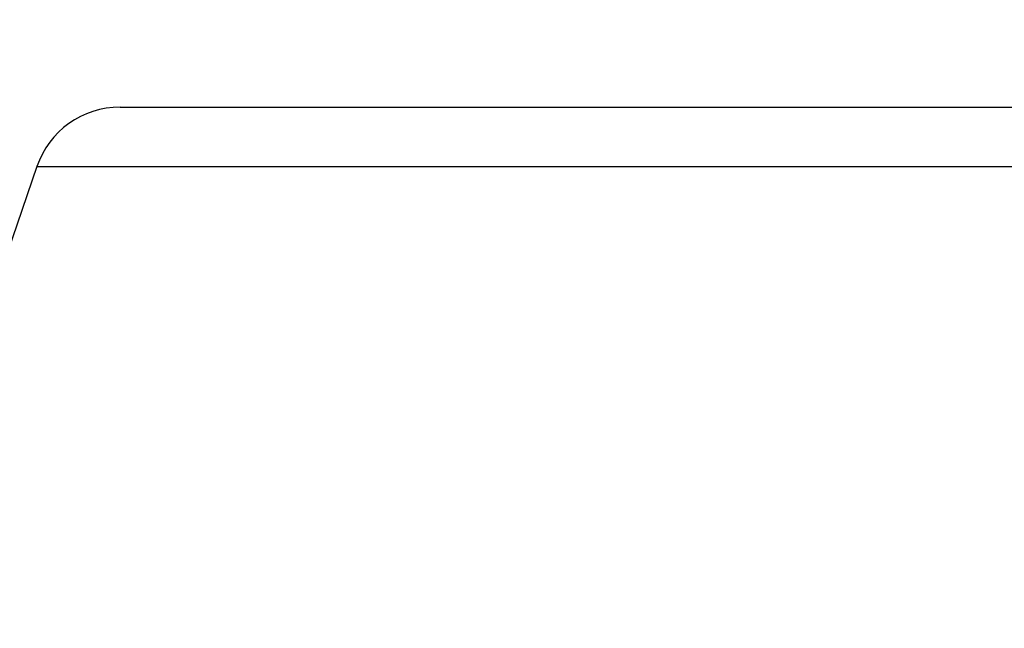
# Model space of a CAD drawing. Header units: millimetres. Extents: x 54 to 130, y 13 to 286.
# Tile 529 of 656: x 99.387 to 100.505, y 43.162 to 43.852. Entities that reach past the tile are written whole.
import ezdxf

# ---------------------------------------------------------------- set-up
doc = ezdxf.new("R2010")
doc.units = ezdxf.units.MM
doc.styles.add('SLDTEXTSTYLE0', font='TXT', dxfattribs={"width": 0.75})
doc.dimstyles.new('SLDDIMSTYLE0', dxfattribs={"dimtxt": 3.5, "dimasz": 3.302, "dimexe": 0, "dimexo": 0.0625, "dimgap": 0.875, "dimtad": 1, "dimdec": 0, "dimlfac": 10, "dimrnd": 1e-09, "dimzin": 12, "dimdsep": 46, "dimtxsty": 'SLDTEXTSTYLE0', "dimsah": 1, "dimcen": 0.09, "dimadec": 0, "dimazin": 3, "dimtfac": 1, "dimtdec": 0, "dimtofl": 0, "dimtmove": 0, "dimatfit": 3, "dimfxl": 0, "dimfrac": 2, "dimtolj": 1, "dimtzin": 12, "dimarcsym": 0})

# ---------------------------------------------------------------- blocks, each defined once
blk = doc.blocks.new('_D')
at = {"color": 7, "linetype": 'Continuous', "lineweight": 0}
for p, q in [((94.0296, 213.2905), (57.883, 213.2905)), ((58.883, 13.287), (58.883, 213.2905)), ((101.5296, 13.287), (57.883, 13.287))]:
    blk.add_line(p, q, dxfattribs=at)
at = {"color": 7, "linetype": 'Continuous', "lineweight": 18}
for points in [[(58.883, 213.2905), (58.375, 209.9885), (59.391, 209.9885)], [(58.883, 13.287), (59.391, 16.589), (58.375, 16.589)]]:
    blk.add_solid(points, dxfattribs=at)
at = {"color": 7, "linetype": 'Continuous', "lineweight": 18, "insert": (54.3713, 108.894), "char_height": 3.5, "attachment_point": 1, "rotation": 90, "style": 'SLDTEXTSTYLE0'}
blk.add_mtext('2000', dxfattribs=at)
blk = doc.blocks.new('_D_1')
at = {"color": 7, "linetype": 'Continuous', "lineweight": 0}
for p, q in [((98.5009, 43.753), (67.5451, 43.753)), ((68.5451, 13.287), (68.5451, 43.753)), ((101.5296, 13.287), (67.5451, 13.287))]:
    blk.add_line(p, q, dxfattribs=at)
at = {"color": 7, "linetype": 'Continuous', "lineweight": 18}
for points in [[(68.5451, 43.753), (68.0371, 40.451), (69.0531, 40.451)], [(68.5451, 13.287), (69.0531, 16.589), (68.0371, 16.589)]]:
    blk.add_solid(points, dxfattribs=at)
at = {"color": 7, "linetype": 'Continuous', "lineweight": 18, "insert": (64.0334, 27.0811), "char_height": 3.5, "attachment_point": 1, "rotation": 90, "style": 'SLDTEXTSTYLE0'}
blk.add_mtext('305', dxfattribs=at)

msp = doc.modelspace()

# ---------------------------------------------------------------- linework, layer by layer
at = {"color": 7, "linetype": 'Continuous', "lineweight": 25}
for p, q in [((99.5009, 43.753), (105.5582, 43.753)), ((99.4064, 43.6855), (99.1546, 42.953)), ((99.4064, 43.6855), (105.6528, 43.6855))]:
    msp.add_line(p, q, dxfattribs=at)
msp.add_arc((99.5009, 43.653), 0.1, 90, 161.0296, dxfattribs=at)

# ---------------------------------------------------------------- dimensions: what is measured, and where the dimension line sits
at = {"color": 7, "linetype": 'Continuous', "lineweight": 18}
for base, p2, picture, middle in [((58.883, 213.2905), (95.0296, 213.2905), '_D', (58.883, 114.0662)), ((68.5451, 43.753), (99.5009, 43.753), '_D_1', (68.5451, 30.9603))]:
    dim = msp.add_linear_dim(base=base, p1=(102.5296, 13.287), p2=p2, angle=90, dimstyle='SLDDIMSTYLE0', dxfattribs=at)
    dim.commit()
    dim.dimension.update_dxf_attribs({"geometry": picture, "text_midpoint": middle, "dimtype": 160})

doc.saveas('drawing.dxf')
